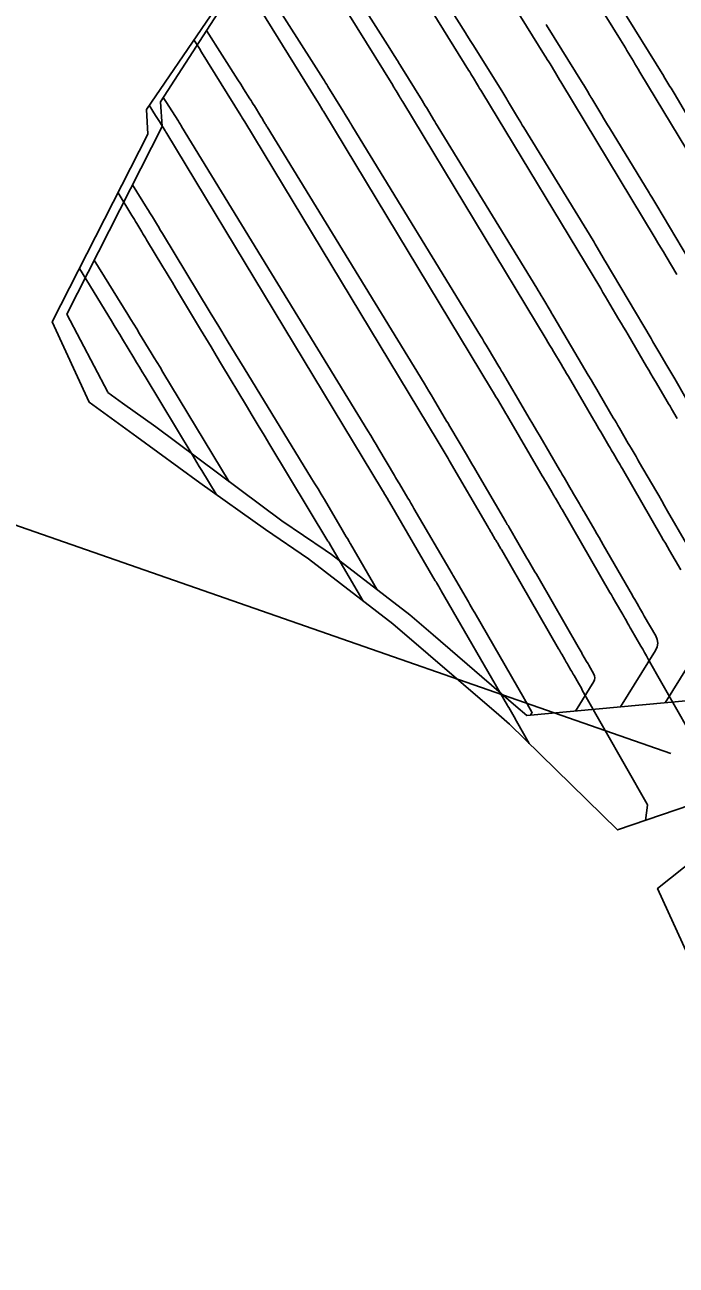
# Model space of a CAD drawing. Extents: x 954385 to 988206, y 1868364 to 1924553.
# Drawn here: x 957680.5 to 957707.3, y 1919897.8 to 1919949 of the extents above; entities that cross this region are included whole.
import ezdxf

# ---------------------------------------------------------------- set-up
doc = ezdxf.new("R2010")
doc.units = 0
for name, color, linetype in [('1', 7, 'Continuous'), ('Default', 7, 'Continuous'), ('Ex_Major Contours', 7, 'Continuous'), ('Ex_Minor Contours', 7, 'Continuous'), ('Perimeter', 7, 'Continuous'), ('Slopes', 7, 'Continuous')]:
    doc.layers.add(name, color=color, linetype=linetype)

msp = doc.modelspace()

# ---------------------------------------------------------------- linework, layer by layer
at = {"layer": '1'}
for points in [[(957737.826, 1919896.814), (957737.242, 1919898.141), (957734.799, 1919903.662), (957733.955, 1919905.554), (957732.35, 1919909.182), (957730.071, 1919914.292), (957729.888, 1919914.697), (957727.389, 1919920.198), (957726.134, 1919923.011), (957704.924, 1919915.768), (957700.475, 1919920.129), (957700.028, 1919920.516), (957695.664, 1919924.276), (957692.191, 1919926.948), (957690.406, 1919928.156), (957687.709, 1919930.085), (957685.11, 1919931.975), (957683.749, 1919932.967), (957683.142, 1919933.407), (957681.619, 1919936.723), (957685.558, 1919944.462), (957685.501, 1919945.483), (957692.883, 1919956.293)], [(957707.385, 1919932.742), (957707.151, 1919933.14), (957707.093, 1919933.24), (957707.034, 1919933.34), (957706.976, 1919933.439), (957706.917, 1919933.539), (957706.489, 1919934.265), (957706.398, 1919934.42), (957706.307, 1919934.574), (957706.216, 1919934.729), (957706.126, 1919934.883), (957705.363, 1919936.189), (957705.27, 1919936.349), (957705.176, 1919936.508), (957705.082, 1919936.666), (957704.988, 1919936.825), (957704.612, 1919937.459), (957704.517, 1919937.618), (957704.423, 1919937.776), (957704.328, 1919937.934), (957704.233, 1919938.092), (957699.331, 1919946.204), (957699.286, 1919946.279), (957699.241, 1919946.353), (957699.196, 1919946.428), (957699.151, 1919946.504), (957698.971, 1919946.804), (957698.926, 1919946.879), (957698.881, 1919946.954), (957698.835, 1919947.028), (957698.789, 1919947.103), (957693.13, 1919956.226)], [(957707.379, 1919938.67), (957706.932, 1919939.422), (957706.82, 1919939.611), (957706.707, 1919939.798), (957706.595, 1919939.986), (957706.482, 1919940.174), (957702.589, 1919946.616), (957702.533, 1919946.708), (957702.477, 1919946.801), (957702.422, 1919946.894), (957702.366, 1919946.986), (957702.144, 1919947.358), (957702.089, 1919947.45), (957702.033, 1919947.543), (957701.976, 1919947.635), (957701.919, 1919947.727), (957697.351, 1919955.093)], [(957708.731, 1919942.255), (957705.847, 1919947.027), (957705.78, 1919947.138), (957705.714, 1919947.248), (957705.648, 1919947.359), (957705.581, 1919947.469), (957705.317, 1919947.912), (957705.251, 1919948.022), (957705.184, 1919948.132), (957705.117, 1919948.242), (957705.049, 1919948.352), (957701.571, 1919953.959)], [(957691.249, 1919953.589), (957695.66, 1919946.478), (957695.695, 1919946.421), (957695.73, 1919946.364), (957695.764, 1919946.307), (957695.798, 1919946.25), (957695.935, 1919946.021), (957695.97, 1919945.963), (957696.004, 1919945.906), (957696.038, 1919945.849), (957696.073, 1919945.792), (957701.984, 1919936.011), (957702.061, 1919935.882), (957702.138, 1919935.754), (957702.215, 1919935.625), (957702.292, 1919935.496), (957702.598, 1919934.98), (957702.675, 1919934.851), (957702.751, 1919934.722), (957702.827, 1919934.593), (957702.903, 1919934.463), (957703.948, 1919932.675), (957704.019, 1919932.552), (957704.091, 1919932.43), (957704.163, 1919932.308), (957704.235, 1919932.185), (957704.574, 1919931.61), (957704.62, 1919931.531), (957704.667, 1919931.452), (957704.713, 1919931.374), (957704.759, 1919931.295), (957704.944, 1919930.979), (957704.99, 1919930.9), (957705.037, 1919930.821), (957705.082, 1919930.742), (957705.128, 1919930.663), (957706.731, 1919927.886), (957706.816, 1919927.739), (957706.902, 1919927.592), (957706.987, 1919927.445), (957707.072, 1919927.298), (957707.536, 1919926.501)], [(957708.447, 1919918.853), (957706.196, 1919922.818), (957706.119, 1919922.952), (957706.043, 1919923.087), (957705.966, 1919923.221), (957705.889, 1919923.355), (957705.482, 1919924.062), (957705.454, 1919924.111), (957705.426, 1919924.16), (957705.397, 1919924.21), (957705.369, 1919924.259), (957705.256, 1919924.456), (957705.228, 1919924.505), (957705.2, 1919924.554), (957705.171, 1919924.604), (957705.143, 1919924.653), (957704.849, 1919925.158), (957704.791, 1919925.258), (957704.732, 1919925.359), (957704.674, 1919925.459), (957704.616, 1919925.56), (957702.639, 1919928.983), (957702.606, 1919929.042), (957702.572, 1919929.1), (957702.538, 1919929.158), (957702.504, 1919929.217), (957702.368, 1919929.449), (957702.333, 1919929.507), (957702.299, 1919929.565), (957702.265, 1919929.624), (957702.231, 1919929.682), (957701.981, 1919930.106), (957701.928, 1919930.196), (957701.875, 1919930.286), (957701.822, 1919930.376), (957701.769, 1919930.466), (957700.443, 1919932.737), (957700.384, 1919932.837), (957700.326, 1919932.937), (957700.267, 1919933.036), (957700.208, 1919933.135), (957699.972, 1919933.533), (957699.913, 1919933.632), (957699.854, 1919933.731), (957699.794, 1919933.83), (957699.735, 1919933.929), (957692.815, 1919945.38), (957692.791, 1919945.419), (957692.767, 1919945.459), (957692.744, 1919945.498), (957692.72, 1919945.538), (957692.626, 1919945.696), (957692.602, 1919945.736), (957692.578, 1919945.775), (957692.554, 1919945.814), (957692.53, 1919945.854), (957689.514, 1919950.716)], [(957706.088, 1919916.165), (957706.166, 1919916.792), (957706.167, 1919916.797), (957706.166, 1919916.801), (957706.165, 1919916.804), (957706.163, 1919916.808), (957706.146, 1919916.838), (957703.476, 1919921.539), (957703.436, 1919921.61), (957703.396, 1919921.681), (957703.355, 1919921.751), (957703.315, 1919921.821), (957703.136, 1919922.132), (957703.104, 1919922.188), (957703.072, 1919922.244), (957703.04, 1919922.3), (957703.008, 1919922.356), (957702.877, 1919922.584), (957702.846, 1919922.638), (957702.815, 1919922.692), (957702.783, 1919922.747), (957702.752, 1919922.801), (957702.626, 1919923.017), (957702.594, 1919923.072), (957702.563, 1919923.126), (957702.531, 1919923.18), (957702.5, 1919923.234), (957700.151, 1919927.304), (957700.129, 1919927.342), (957700.107, 1919927.379), (957700.085, 1919927.417), (957700.064, 1919927.454), (957699.976, 1919927.604), (957699.954, 1919927.641), (957699.932, 1919927.678), (957699.91, 1919927.716), (957699.888, 1919927.753), (957699.727, 1919928.026), (957699.693, 1919928.084), (957699.659, 1919928.142), (957699.625, 1919928.2), (957699.591, 1919928.258), (957697.982, 1919931.011), (957697.942, 1919931.081), (957697.9, 1919931.151), (957697.859, 1919931.221), (957697.818, 1919931.291), (957697.652, 1919931.57), (957697.611, 1919931.639), (957697.569, 1919931.709), (957697.527, 1919931.778), (957697.486, 1919931.848), (957689.557, 1919944.968), (957689.531, 1919945.011), (957689.505, 1919945.055), (957689.453, 1919945.142), (957689.44, 1919945.164), (957689.426, 1919945.186), (957689.413, 1919945.207), (957689.4, 1919945.229), (957687.778, 1919947.843), (957687.683, 1919947.997), (957687.462, 1919948.354)], [(957685.618, 1919945.655), (957685.879, 1919945.235), (957685.958, 1919945.108), (957686.037, 1919944.98), (957686.27, 1919944.604), (957686.28, 1919944.588), (957686.299, 1919944.556), (957695.237, 1919929.766), (957695.261, 1919929.727), (957695.285, 1919929.687), (957695.309, 1919929.646), (957695.332, 1919929.606), (957695.428, 1919929.446), (957695.451, 1919929.406), (957695.475, 1919929.366), (957695.499, 1919929.325), (957695.522, 1919929.285), (957697.413, 1919926.049), (957697.443, 1919925.998), (957697.473, 1919925.946), (957697.555, 1919925.808), (957697.584, 1919925.758), (957697.623, 1919925.691), (957697.643, 1919925.658), (957697.662, 1919925.625), (957700.384, 1919920.908), (957700.403, 1919920.877), (957700.43, 1919920.83), (957700.439, 1919920.815), (957700.714, 1919920.334), (957700.748, 1919920.275), (957700.756, 1919920.261), (957701.279, 1919919.341)], [(957684.33, 1919942.049), (957684.903, 1919941.11), (957684.954, 1919941.026), (957685.004, 1919940.943), (957685.055, 1919940.86), (957685.105, 1919940.776), (957685.307, 1919940.442), (957685.358, 1919940.359), (957685.408, 1919940.276), (957685.458, 1919940.192), (957685.509, 1919940.109), (957686.183, 1919938.99), (957686.312, 1919938.775), (957686.441, 1919938.561), (957686.57, 1919938.347), (957686.699, 1919938.132), (957687.735, 1919936.406), (957687.951, 1919936.047), (957688.167, 1919935.688), (957688.382, 1919935.329), (957688.597, 1919934.97), (957689.621, 1919933.262), (957689.864, 1919932.858), (957690.107, 1919932.454), (957690.35, 1919932.05), (957690.594, 1919931.646), (957692.987, 1919927.685), (957693.006, 1919927.654), (957693.044, 1919927.591), (957693.062, 1919927.559), (957694.422, 1919925.231)], [(957682.74, 1919938.925), (957684.054, 1919936.77), (957684.171, 1919936.579), (957684.287, 1919936.388), (957684.403, 1919936.197), (957684.519, 1919936.005), (957684.982, 1919935.24), (957685.098, 1919935.048), (957685.213, 1919934.857), (957685.329, 1919934.665), (957685.444, 1919934.474), (957687.386, 1919931.251), (957687.485, 1919931.087), (957687.584, 1919930.923), (957687.682, 1919930.759), (957687.781, 1919930.595), (957688.372, 1919929.611)]]:
    msp.add_lwpolyline(points, dxfattribs=at)
at = {"layer": 'Default'}
msp.add_arc((956871.597, 1919501.221), 996.448, 12.648055, 34.075074, dxfattribs=at)
at = {"layer": 'Ex_Major Contours'}
for points in [[(957707.774, 1919945.29), (957707.259, 1919946.149), (957707.217, 1919946.219), (957707.175, 1919946.289), (957707.134, 1919946.359), (957707.092, 1919946.429), (957706.842, 1919946.847), (957706.841, 1919946.848), (957706.837, 1919946.85), (957705.007, 1919949.801)], [(957687.984, 1919948.741), (957689.271, 1919946.708), (957689.389, 1919946.521), (957689.507, 1919946.335), (957689.769, 1919945.922), (957689.814, 1919945.849), (957689.86, 1919945.776), (957689.906, 1919945.703), (957689.951, 1919945.63), (957690.224, 1919945.191), (957690.225, 1919945.19), (957690.282, 1919945.094), (957690.307, 1919945.053), (957690.402, 1919944.894), (957690.421, 1919944.862), (957690.44, 1919944.831), (957690.458, 1919944.8), (957690.477, 1919944.769), (957696.956, 1919934.19), (957697.053, 1919934.03), (957697.15, 1919933.87), (957697.246, 1919933.71), (957697.341, 1919933.549), (957697.881, 1919932.633), (957697.925, 1919932.559), (957698.012, 1919932.41), (957698.056, 1919932.336), (957698.699, 1919931.251), (957698.811, 1919931.062), (957698.922, 1919930.872), (957699.034, 1919930.683), (957699.144, 1919930.493), (957700.322, 1919928.474), (957700.352, 1919928.423), (957700.382, 1919928.371), (957700.413, 1919928.32), (957700.443, 1919928.268), (957700.651, 1919927.913), (957700.668, 1919927.883), (957701.024, 1919927.271), (957701.08, 1919927.175), (957701.135, 1919927.079), (957701.191, 1919926.984), (957701.247, 1919926.889), (957701.469, 1919926.507), (957701.524, 1919926.411), (957701.58, 1919926.315), (957701.635, 1919926.22), (957701.69, 1919926.124), (957703.306, 1919923.319), (957703.345, 1919923.251), (957703.423, 1919923.116), (957703.45, 1919923.07), (957703.463, 1919923.048), (957703.65, 1919922.721), (957703.712, 1919922.615), (957703.742, 1919922.562), (957703.952, 1919922.197), (957703.985, 1919922.119), (957703.996, 1919922.041), (957703.983, 1919921.963), (957703.947, 1919921.886), (957703.193, 1919920.673)]]:
    msp.add_lwpolyline(points, dxfattribs=at)
at = {"layer": 'Ex_Minor Contours'}
for points in [[(957707.751, 1919933.579), (957707.289, 1919934.367), (957707.208, 1919934.505), (957707.127, 1919934.644), (957707.046, 1919934.782), (957706.966, 1919934.92), (957706.637, 1919935.483), (957706.555, 1919935.623), (957706.473, 1919935.763), (957706.391, 1919935.902), (957706.309, 1919936.042), (957704.422, 1919939.228), (957704.395, 1919939.273), (957704.341, 1919939.364), (957704.094, 1919939.783), (957704.051, 1919939.857), (957704.007, 1919939.93), (957703.963, 1919940.003), (957703.918, 1919940.076), (957701.066, 1919944.734), (957701.001, 1919944.841), (957700.936, 1919944.948), (957700.871, 1919945.055), (957700.807, 1919945.162), (957700.478, 1919945.711), (957700.45, 1919945.758), (957700.421, 1919945.805), (957700.393, 1919945.853), (957700.365, 1919945.9), (957700.195, 1919946.184), (957700.192, 1919946.187), (957698.995, 1919948.116), (957698.968, 1919948.16), (957698.94, 1919948.204), (957698.913, 1919948.247), (957698.885, 1919948.291), (957698.719, 1919948.553), (957698.664, 1919948.641), (957694.254, 1919955.604)], [(957707.773, 1919927.568), (957706.994, 1919928.92), (957706.872, 1919929.132), (957706.75, 1919929.344), (957706.627, 1919929.556), (957706.504, 1919929.767), (957705.841, 1919930.906), (957705.766, 1919931.035), (957705.691, 1919931.164), (957705.485, 1919931.518), (957705.466, 1919931.55), (957705.448, 1919931.582), (957705.372, 1919931.711), (957705.007, 1919932.334), (957704.943, 1919932.443), (957704.879, 1919932.553), (957704.815, 1919932.662), (957704.751, 1919932.771), (957704.187, 1919933.738), (957704.072, 1919933.935), (957703.956, 1919934.133), (957703.84, 1919934.33), (957703.724, 1919934.526), (957702.3, 1919936.931), (957702.263, 1919936.994), (957702.197, 1919937.104), (957702.188, 1919937.12), (957701.843, 1919937.705), (957701.782, 1919937.808), (957701.721, 1919937.91), (957701.659, 1919938.012), (957701.597, 1919938.114), (957697.536, 1919944.746), (957697.487, 1919944.827), (957697.437, 1919944.909), (957697.388, 1919944.991), (957697.339, 1919945.072), (957697.088, 1919945.491), (957697.044, 1919945.564), (957697.001, 1919945.636), (957696.872, 1919945.853), (957696.869, 1919945.855), (957695.989, 1919947.273), (957695.951, 1919947.334), (957695.914, 1919947.394), (957695.876, 1919947.455), (957695.838, 1919947.515), (957695.647, 1919947.816), (957695.533, 1919947.996), (957691.557, 1919954.275)], [(957689.77, 1919951.508), (957692.402, 1919947.352), (957692.499, 1919947.199), (957692.596, 1919947.045), (957692.79, 1919946.739), (957692.839, 1919946.662), (957692.887, 1919946.585), (957692.935, 1919946.508), (957692.983, 1919946.431), (957693.546, 1919945.523), (957693.548, 1919945.522), (957693.637, 1919945.372), (957693.667, 1919945.322), (957693.697, 1919945.272), (957693.87, 1919944.983), (957693.904, 1919944.927), (957693.938, 1919944.87), (957693.973, 1919944.814), (957694.007, 1919944.758), (957699.277, 1919936.152), (957699.356, 1919936.021), (957699.435, 1919935.89), (957699.514, 1919935.759), (957699.592, 1919935.627), (957700.035, 1919934.876), (957700.082, 1919934.795), (957700.142, 1919934.694), (957700.178, 1919934.634), (957701.139, 1919933.011), (957701.289, 1919932.757), (957701.439, 1919932.502), (957701.589, 1919932.248), (957701.738, 1919931.993), (957702.537, 1919930.623), (957702.584, 1919930.542), (957702.631, 1919930.462), (957702.678, 1919930.382), (957702.725, 1919930.301), (957703.021, 1919929.795), (957703.056, 1919929.736), (957703.077, 1919929.701), (957703.354, 1919929.224), (957703.402, 1919929.141), (957703.451, 1919929.057), (957703.499, 1919928.974), (957703.548, 1919928.891), (957703.986, 1919928.137), (957704.076, 1919927.983), (957704.165, 1919927.83), (957704.254, 1919927.676), (957704.342, 1919927.522), (957705.539, 1919925.444), (957705.564, 1919925.402), (957705.588, 1919925.359), (957705.613, 1919925.317), (957705.637, 1919925.275), (957705.735, 1919925.106), (957705.759, 1919925.063), (957705.784, 1919925.021), (957705.808, 1919924.979), (957705.832, 1919924.936), (957705.957, 1919924.719), (957706.032, 1919924.59), (957706.502, 1919923.771), (957706.567, 1919923.621), (957706.586, 1919923.471), (957706.562, 1919923.323), (957706.492, 1919923.174), (957705.045, 1919920.844)], [(957701.984, 1919948.986), (957702.001, 1919948.958), (957703.514, 1919946.519), (957703.519, 1919946.516), (957703.728, 1919946.165), (957703.763, 1919946.106), (957703.798, 1919946.047), (957703.833, 1919945.989), (957703.868, 1919945.93), (957704.275, 1919945.251), (957704.355, 1919945.119), (957704.435, 1919944.986), (957704.515, 1919944.854), (957704.596, 1919944.722), (957706.239, 1919942.039), (957706.266, 1919941.995), (957706.292, 1919941.95), (957706.319, 1919941.906), (957706.345, 1919941.861), (957706.503, 1919941.594), (957706.543, 1919941.526), (957708.894, 1919937.557)], [(957686.197, 1919945.974), (957686.299, 1919945.812), (957686.817, 1919944.994), (957686.834, 1919944.967), (957686.851, 1919944.94), (957686.901, 1919944.859), (957686.916, 1919944.834), (957686.941, 1919944.793), (957686.948, 1919944.781), (957694.635, 1919932.227), (957694.75, 1919932.039), (957694.864, 1919931.85), (957694.977, 1919931.661), (957695.09, 1919931.471), (957695.728, 1919930.389), (957695.779, 1919930.301), (957695.883, 1919930.126), (957695.934, 1919930.039), (957696.279, 1919929.456), (957696.343, 1919929.35), (957696.406, 1919929.243), (957696.468, 1919929.136), (957696.531, 1919929.028), (957698.108, 1919926.326), (957698.134, 1919926.28), (957698.161, 1919926.235), (957698.256, 1919926.072), (957698.26, 1919926.066), (957698.777, 1919925.177), (957698.842, 1919925.064), (957698.951, 1919924.876), (957698.973, 1919924.839), (957698.995, 1919924.801), (957699.017, 1919924.764), (957699.038, 1919924.726), (957701.072, 1919921.195), (957701.093, 1919921.159), (957701.383, 1919920.653), (957701.401, 1919920.622), (957701.404, 1919920.616), (957701.405, 1919920.61), (957701.404, 1919920.604), (957701.401, 1919920.598), (957701.341, 1919920.502)], [(957695.018, 1919925.678), (957693.918, 1919927.564), (957693.903, 1919927.588), (957693.889, 1919927.613), (957693.875, 1919927.637), (957693.86, 1919927.662), (957693.787, 1919927.784), (957693.744, 1919927.858), (957693.634, 1919928.044), (957693.574, 1919928.145), (957692.839, 1919929.393), (957692.709, 1919929.612), (957692.579, 1919929.83), (957692.447, 1919930.048), (957692.315, 1919930.265), (957689.527, 1919934.817), (957689.178, 1919935.388), (957688.83, 1919935.959), (957688.483, 1919936.531), (957688.136, 1919937.103), (957686.164, 1919940.364), (957686.112, 1919940.45), (957686.06, 1919940.536), (957686.007, 1919940.623), (957685.955, 1919940.709), (957685.745, 1919941.053), (957685.693, 1919941.14), (957685.64, 1919941.226), (957685.587, 1919941.312), (957685.534, 1919941.397), (957684.928, 1919942.377)], [(957688.919, 1919930.128), (957686.183, 1919934.653), (957686.063, 1919934.851), (957685.943, 1919935.048), (957685.823, 1919935.246), (957685.703, 1919935.444), (957685.222, 1919936.234), (957685.101, 1919936.431), (957684.981, 1919936.628), (957684.859, 1919936.825), (957684.738, 1919937.022), (957683.349, 1919939.267)], [(957706.897, 1919921.015), (957709.038, 1919924.463)]]:
    msp.add_lwpolyline(points, dxfattribs=at)
at = {"layer": 'Perimeter'}
msp.add_lwpolyline([(957714.969, 1919896.652), (957712.761, 1919899.898), (957710.438, 1919904.846), (957710.26, 1919905.242), (957707.828, 1919910.621), (957706.581, 1919913.36), (957717.43, 1919921.989), (957701.182, 1919920.487), (957700.735, 1919920.874), (957697.32, 1919923.82), (957696.367, 1919924.637), (957693.139, 1919927.127), (957692.875, 1919927.303), (957691.088, 1919928.512), (957685.887, 1919932.387), (957684.515, 1919933.374), (957683.908, 1919933.815), (957683.906, 1919933.817), (957682.221, 1919937.046), (957686.15, 1919944.784), (957686.086, 1919945.802), (957692.847, 1919956.273)], dxfattribs=at)
at = {"layer": 'Slopes'}
msp.add_lwpolyline([(957707.131, 1919918.928), (957507.584, 1919988.481), (957513.478, 1919989.604), (957507.584, 1919988.481), (957511.503, 1919983.938)], dxfattribs=at)

doc.saveas('drawing.dxf')
